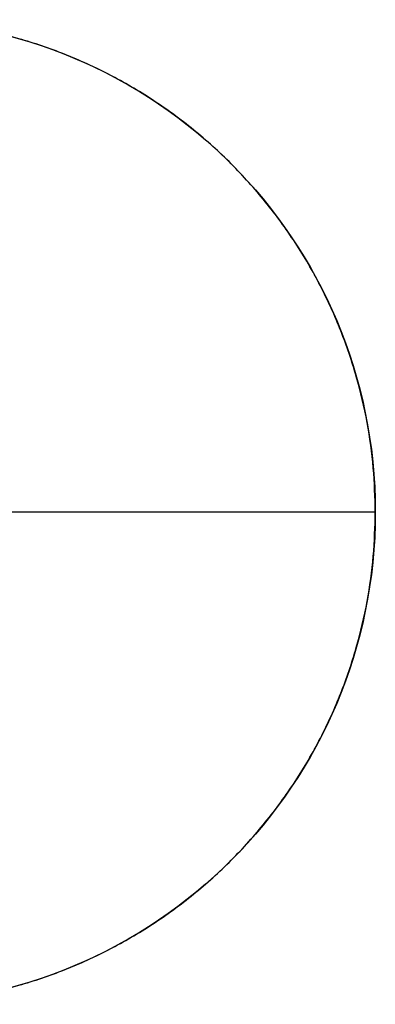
# Model space of a CAD drawing. Header units: millimetres. Extents: x 15 to 1318, y 640 to 671.
# Tile 656 of 656: x 1311 to 1318, y 646 to 666. Entities that reach past the tile are written whole.
import ezdxf

# ---------------------------------------------------------------- set-up
doc = ezdxf.new("R2010")
doc.units = ezdxf.units.MM
doc.layers.add('Layer 01', color=7, linetype='Continuous')

msp = doc.modelspace()

# ---------------------------------------------------------------- linework, layer by layer
at = {"layer": 'Layer 01'}
for p, q in [((1318.125, 656.155, 1094.831), (1298.625, 656.155, 1094.831)), ((1318.125, 656.155, 1092.831), (1298.625, 656.155, 1092.831))]:
    msp.add_line(p, q, dxfattribs=at)
msp.add_circle((1308.375, 656.155, 1094.831), 9.75, dxfattribs=at)
for points in [[(1318.125, 656.155, 1094.831), (1318.125, 646.405, 1094.831), (1308.375, 646.405, 1094.831), (1298.625, 646.405, 1094.831), (1298.625, 656.155, 1094.831), (1298.625, 665.905, 1094.831), (1308.375, 665.905, 1094.831), (1318.125, 665.905, 1094.831), (1318.125, 656.155, 1094.831)], [(1318.125, 656.155, 1092.831), (1318.125, 646.405, 1092.831), (1308.375, 646.405, 1092.831), (1298.625, 646.405, 1092.831), (1298.625, 656.155, 1092.831), (1298.625, 665.905, 1092.831), (1308.375, 665.905, 1092.831), (1318.125, 665.905, 1092.831), (1318.125, 656.155, 1092.831)], [(1318.125, 656.155, 1093.831), (1318.125, 646.405, 1093.831), (1308.375, 646.405, 1093.831), (1298.625, 646.405, 1093.831), (1298.625, 656.155, 1093.831), (1298.625, 665.905, 1093.831), (1308.375, 665.905, 1093.831), (1318.125, 665.905, 1093.831), (1318.125, 656.155, 1093.831)]]:
    msp.add_rational_spline(points, [1, 0.707106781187, 1, 0.707106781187, 1, 0.707106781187, 1, 0.707106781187, 1], degree=2, knots=[-61.261057, -61.261057, -61.261057, -45.945793, -45.945793, -30.630528, -30.630528, -15.315264, -15.315264, 0, 0, 0], dxfattribs=at)
msp.add_open_spline([(1318.125, 656.155, 1094.831), (1318.125, 656.155, 1092.831)], degree=1, dxfattribs=at)

doc.saveas('drawing.dxf')
